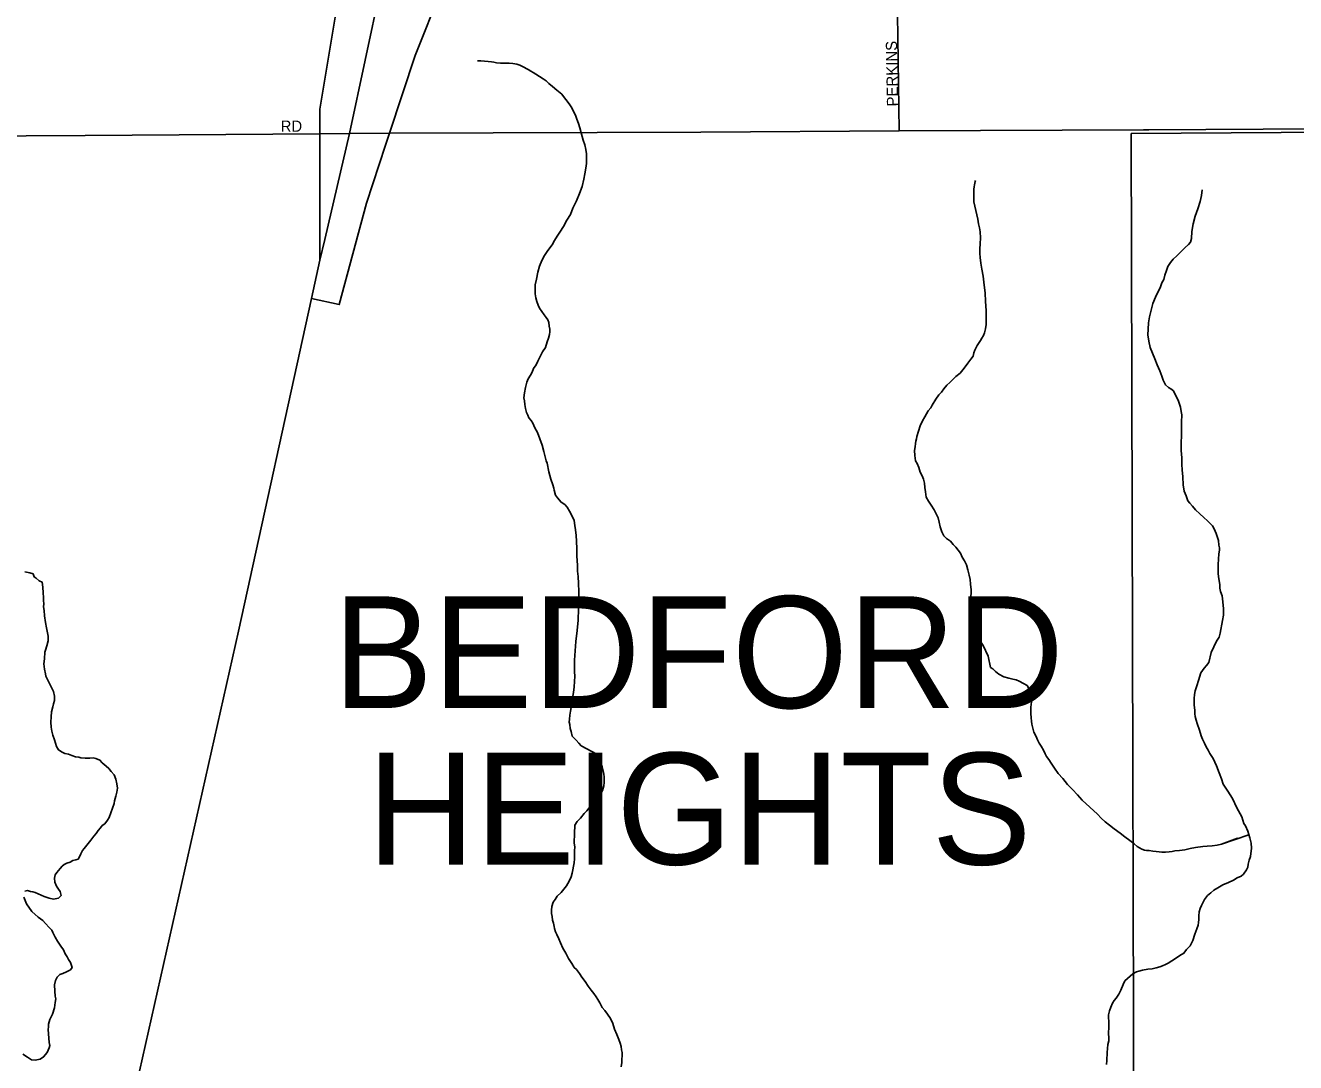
# Model space of a CAD drawing. Extents: x 2010165 to 2382125, y 1060529 to 1407316.
# Drawn here: x 2239491 to 2245174, y 1236761 to 1241401 of the extents above; entities that cross this region are included whole.
import ezdxf

# ---------------------------------------------------------------- set-up
doc = ezdxf.new("R2010")
doc.units = 0
for name, color, linetype in [('GM_X_City_Street', 7, 'Continuous'), ('GM_X_City_Street_Text', 7, 'Continuous'), ('GM_X_Corporation', 7, 'Continuous'), ('GM_X_Corporation_Text', 7, 'Continuous'), ('GM_X_Interchange_Ramps', 7, 'Continuous'), ('GM_X_Interstate_Route', 7, 'Continuous'), ('GM_X_Minor_River', 7, 'Continuous')]:
    doc.layers.add(name, color=color, linetype=linetype)

msp = doc.modelspace()

# ---------------------------------------------------------------- linework, layer by layer
at = {"layer": 'GM_X_City_Street'}
for points in [[(2243400.2, 1240929.4), (2243369.3, 1243123.2), (2243384.1, 1243163.6), (2243414.6, 1243195.7), (2243514.1, 1243246.8), (2243572.1, 1243279.3), (2243600.3, 1243316), (2243618.5, 1243371.4)], [(2239758.1, 1240908.9), (2240807.7, 1240916.3), (2240940.9, 1240917.2), (2241120, 1240918.3), (2242511.9, 1240922.9), (2243400.2, 1240929.4), (2244492.8, 1240933.7), (2244516.8, 1240933.9)], [(2244516.8, 1240933.9), (2246050.2, 1240942.4)], [(2238336.5, 1240635.5), (2238581.3, 1240770.7), (2238727.1, 1240844.2), (2238897, 1240889.7), (2239076.8, 1240904.1), (2239493.7, 1240907.1)], [(2239493.7, 1240907.1), (2239758.1, 1240908.9)]]:
    msp.add_lwpolyline(points, dxfattribs=at)
at = {"layer": 'GM_X_Corporation'}
for points in [[(2246004.3, 1240927.7), (2244438.3, 1240916.6), (2244454.7, 1234686.7)], [(2244454.7, 1234686.7), (2244438.3, 1240916.6), (2246004.3, 1240927.7), (2246108.8, 1234878)]]:
    msp.add_lwpolyline(points, dxfattribs=at)
at = {"layer": 'GM_X_Interchange_Ramps'}
msp.add_lwpolyline([(2240771, 1240178.6), (2240894.8, 1240151.5), (2241016.1, 1240606), (2241102.2, 1240864.3), (2241120, 1240918.3), (2241234.7, 1241266.6), (2241352, 1241562.2), (2241424.6, 1241802.1), (2241464.4, 1241966.8), (2241492.7, 1242118.7), (2241513.6, 1242320.7), (2241523.9, 1242475.5), (2241535, 1242576), (2241556.8, 1242682), (2241593.2, 1242796.7), (2241638.1, 1242896.8), (2241718, 1243037.2), (2241790.8, 1243174.9), (2241819.8, 1243253.1), (2241828.3, 1243330.1), (2241831.7, 1243421.8), (2241830.5, 1243573.8), (2241830.3, 1243600.3)], dxfattribs=at)
at = {"layer": 'GM_X_Interstate_Route'}
for points in [[(2240830.3, 1240442.7), (2240940.9, 1240917.2), (2241081, 1241574.6), (2241185.6, 1242186.3), (2241237.9, 1242762.6), (2241232, 1243061.8), (2241229.7, 1243184.5), (2241204.7, 1243511.1)], [(2240929.6, 1243271.2), (2240958.7, 1243186.5), (2241008.1, 1242965.4), (2241034, 1242737.1), (2241029.2, 1242487.6), (2240993.4, 1242174.6), (2240913.7, 1241663), (2240807.5, 1241025.4), (2240807.7, 1240916.3), (2240808.7, 1240350.4)], [(2239663, 1234898.7), (2239664.2, 1234913), (2239732.1, 1235529), (2240444.8, 1238690.9), (2240771, 1240178.6), (2240808.7, 1240350.4), (2240830.3, 1240442.7)]]:
    msp.add_lwpolyline(points, dxfattribs=at)
at = {"layer": 'GM_X_Minor_River'}
for points in [[(2241512.9, 1241242.6), (2241528.2, 1241242.8), (2241560.4, 1241239.2), (2241576.5, 1241237.5), (2241586.6, 1241235.6), (2241598.7, 1241233.8), (2241616.8, 1241232), (2241636.9, 1241232.3), (2241654.9, 1241232.6), (2241671, 1241230.8), (2241689.2, 1241227.1), (2241703.3, 1241223.2), (2241715.4, 1241217.4), (2241739.7, 1241203.7), (2241751.9, 1241195.8), (2241762, 1241190), (2241774.2, 1241182.1), (2241806.7, 1241162.5), (2241820.9, 1241152.6), (2241833.1, 1241140.8), (2241849.4, 1241126.9), (2241867.8, 1241111.1), (2241890.1, 1241093.4), (2241902.4, 1241077.5), (2241914.7, 1241061.6), (2241927.1, 1241045.7), (2241935.3, 1241031.8), (2241943.6, 1241015.8), (2241951.9, 1240999.9), (2241958.2, 1240981.9), (2241964.6, 1240961.9), (2241970.9, 1240941.9), (2241977.3, 1240919.9), (2241985.8, 1240887.8), (2241994.2, 1240865.9), (2241998.6, 1240845.8), (2242000.9, 1240825.8), (2242001.2, 1240805.7), (2242001.6, 1240783.6), (2241997.9, 1240761.5), (2241994.3, 1240737.3), (2241988.7, 1240713.1), (2241981.2, 1240680.8), (2241969.6, 1240648.5), (2241956.1, 1240616.2), (2241940.6, 1240583.8), (2241929, 1240555.5), (2241913.3, 1240529.2), (2241897.7, 1240500.8), (2241882.1, 1240476.5), (2241870.3, 1240458.2), (2241858.6, 1240438), (2241846.8, 1240419.7), (2241837, 1240405.5), (2241825.2, 1240389.3), (2241813.5, 1240371), (2241801.8, 1240348.7), (2241790.1, 1240324.4), (2241782.6, 1240296.2), (2241777, 1240266), (2241771.4, 1240239.8), (2241771.8, 1240219.7), (2241772.1, 1240199.6), (2241774.4, 1240181.6), (2241778.7, 1240165.6), (2241784.9, 1240149.6), (2241791.2, 1240135.6), (2241811.8, 1240105.8), (2241820, 1240093.8), (2241828.2, 1240083.9), (2241832.4, 1240071.9), (2241834.7, 1240055.9), (2241836.9, 1240041.8), (2241837.1, 1240029.8), (2241835.3, 1240017.7), (2241831.5, 1240001.6), (2241825.8, 1239985.4), (2241818.1, 1239959.2), (2241804.4, 1239940.9), (2241794.6, 1239922.7), (2241788.8, 1239910.6), (2241783, 1239898.4), (2241775.2, 1239882.2), (2241763.4, 1239866), (2241757.7, 1239849.8), (2241749.9, 1239835.6), (2241740.1, 1239819.4), (2241734.3, 1239805.3), (2241728.7, 1239781.1), (2241723, 1239756.9), (2241721.4, 1239734.8), (2241723.6, 1239720.8), (2241725.9, 1239704.7), (2241728.2, 1239686.7), (2241732.5, 1239668.6), (2241738.7, 1239656.7)], [(2243599.1, 1239117.7), (2243590.9, 1239135.7), (2243582.7, 1239157.7), (2243578.5, 1239177.8), (2243574.3, 1239197.9), (2243566.1, 1239215.9), (2243555.9, 1239233.9), (2243543.7, 1239253.9), (2243531.5, 1239271.9), (2243521.3, 1239289.9), (2243517.1, 1239314), (2243514.9, 1239334.1), (2243512.7, 1239352.2), (2243508.5, 1239370.2), (2243502.4, 1239386.3), (2243494.2, 1239402.3), (2243488, 1239422.4), (2243479.8, 1239440.4), (2243473.7, 1239452.4), (2243471.6, 1239464.4), (2243469.4, 1239476.5), (2243469.2, 1239498.6), (2243471.1, 1239514.7), (2243473, 1239530.8), (2243474.9, 1239540.8), (2243476.8, 1239550.9), (2243478.7, 1239561), (2243494.4, 1239609.3), (2243504.2, 1239631.4), (2243514.1, 1239649.6), (2243529.9, 1239675.8), (2243541.8, 1239690), (2243547.8, 1239702.1), (2243563.6, 1239728.3), (2243577.4, 1239748.5), (2243589.4, 1239760.6), (2243599.3, 1239774.8), (2243613.2, 1239790.9), (2243627.2, 1239803.1), (2243639.1, 1239815.2), (2243653, 1239829.4), (2243673, 1239845.6), (2243690.8, 1239867.8), (2243706.7, 1239890), (2243720.6, 1239908.2), (2243730.5, 1239920.3), (2243734.4, 1239936.4), (2243738.3, 1239948.5), (2243748.2, 1239968.6), (2243764, 1239990.9), (2243770, 1240000.9), (2243777.9, 1240013.1), (2243781.8, 1240025.1), (2243785.6, 1240043.2), (2243789.5, 1240063.4), (2243789.2, 1240091.5), (2243788.9, 1240125.7), (2243786.6, 1240165.8), (2243784.2, 1240204), (2243779.9, 1240238.1), (2243775.5, 1240278.3), (2243769.2, 1240310.4), (2243765, 1240336.5), (2243762.7, 1240362.6), (2243760.5, 1240380.7), (2243760.4, 1240400.8), (2243762.2, 1240422.9), (2243763.9, 1240451), (2243761.7, 1240477.1), (2243759.5, 1240495.2), (2243755.3, 1240513.3), (2243751.2, 1240533.3), (2243734.4, 1240611.6), (2243734.2, 1240627.7), (2243734.1, 1240639.7), (2243734, 1240651.8), (2243733.9, 1240667.8), (2243735.8, 1240677.9), (2243737.7, 1240688), (2243739.6, 1240702.1), (2243741.4, 1240706.9)], [(2244746.3, 1240612.3), (2244752.1, 1240640.4), (2244755.4, 1240665.5)], [(2244722.4, 1238335.4), (2244720.2, 1238361.5), (2244720, 1238389.6), (2244721.8, 1238407.7), (2244723.7, 1238423.8), (2244731.5, 1238445.9), (2244739.3, 1238470.1), (2244749.1, 1238504.3), (2244764.9, 1238524.5), (2244774.9, 1238536.7), (2244784.8, 1238550.8), (2244796.4, 1238595.1), (2244820.1, 1238645.5), (2244832, 1238663.6), (2244835.8, 1238681.7), (2244847.3, 1238738.1), (2244851.2, 1238762.2), (2244850.9, 1238790.4), (2244848.6, 1238822.5), (2244844.4, 1238848.6), (2244838.2, 1238868.6), (2244834, 1238882.7), (2244833.9, 1238898.8), (2244829.6, 1238924.8), (2244827.4, 1238946.9), (2244827.2, 1238967), (2244827, 1238989.1), (2244828.8, 1239013.3), (2244830.6, 1239037.4), (2244832.5, 1239053.5), (2244832.4, 1239063.5), (2244830.3, 1239075.6), (2244828.1, 1239095.6), (2244817.8, 1239127.7), (2244809.6, 1239147.8), (2244801.4, 1239161.8), (2244791.3, 1239171.8), (2244779.1, 1239183.7), (2244762.9, 1239199.7), (2244744.7, 1239215.7), (2244726.5, 1239233.6), (2244712.3, 1239249.6), (2244700.1, 1239263.6), (2244692, 1239273.6), (2244683.8, 1239295.6), (2244675.5, 1239317.7), (2244671.3, 1239345.8), (2244668.9, 1239381.9), (2244666.7, 1239412.1), (2244664.4, 1239436.2), (2244664.2, 1239466.3), (2244661.9, 1239498.5), (2244661.6, 1239532.6), (2244663.3, 1239566.8), (2244663.1, 1239590.9), (2244662.9, 1239613), (2244662.7, 1239637.1), (2244664.6, 1239647.2), (2244664.5, 1239659.2), (2244662.3, 1239673.3), (2244658.1, 1239693.3), (2244649.9, 1239719.4), (2244627.4, 1239765.5), (2244615.2, 1239775.5), (2244605.2, 1239781.4), (2244591, 1239793.4), (2244580.8, 1239813.4), (2244574.6, 1239831.4), (2244566.3, 1239855.5), (2244554.1, 1239881.6), (2244543.8, 1239909.6), (2244533.5, 1239933.7), (2244523.2, 1239959.7), (2244517, 1239987.8), (2244512.7, 1240015.9), (2244514.5, 1240042.1), (2244516.2, 1240070.2), (2244520, 1240096.3), (2244527.8, 1240126.5), (2244535.5, 1240156.7), (2244547.3, 1240184.9), (2244557.2, 1240207.1), (2244567, 1240227.3), (2244574.9, 1240249.4), (2244584.8, 1240263.6), (2244588.6, 1240283.7), (2244596.5, 1240303.8), (2244602.3, 1240321.9), (2244614.2, 1240340.1), (2244626.1, 1240354.3), (2244642.1, 1240370.4), (2244662, 1240388.7), (2244679.9, 1240406.9), (2244693.8, 1240421), (2244703.8, 1240431.1), (2244707.6, 1240447.2), (2244709.3, 1240479.4), (2244715.1, 1240513.6), (2244724.8, 1240547.8), (2244736.6, 1240580.1), (2244746.3, 1240612.3)], [(2241738.7, 1239656.7), (2241742.9, 1239644.7), (2241753.1, 1239632.8), (2241761.4, 1239620.8), (2241769.7, 1239600.9), (2241782.1, 1239579), (2241792.6, 1239551), (2241803.1, 1239523), (2241809.6, 1239495), (2241816, 1239471), (2241820.3, 1239452.9), (2241824.5, 1239443), (2241833.2, 1239402.9), (2241841.7, 1239370.9), (2241850.2, 1239344.9), (2241854.4, 1239330.9), (2241856.6, 1239320.9), (2241863, 1239298.9), (2241871.2, 1239286.9), (2241887.6, 1239267.1), (2241903.8, 1239257.3), (2241914.1, 1239245.4), (2241924.4, 1239227.4), (2241936.8, 1239205.5), (2241945.2, 1239185.6), (2241949.5, 1239163.5), (2241951.9, 1239143.5), (2241954.3, 1239119.4), (2241956.7, 1239093.3), (2241957.2, 1239059.2), (2241957.8, 1239027), (2241960.5, 1238984.9), (2241960.9, 1238958.8), (2241963.3, 1238934.7), (2241965.8, 1238904.6), (2241966.4, 1238868.4), (2241966.9, 1238832.3), (2241965.6, 1238790.1), (2241964.4, 1238739.8), (2241959.2, 1238693.5), (2241953.9, 1238645.2), (2241950.6, 1238603), (2241947.3, 1238560.8), (2241947.7, 1238534.7), (2241948.1, 1238510.6), (2241948.4, 1238488.5), (2241946.8, 1238466.3), (2241945.2, 1238440.2), (2241943.5, 1238418.1), (2241939.8, 1238397.9), (2241938.1, 1238379.8), (2241934.4, 1238363.7), (2241932.6, 1238349.6), (2241928.8, 1238333.5), (2241927.1, 1238315.4), (2241925.4, 1238297.2), (2241923.6, 1238283.2), (2241925.8, 1238273.1), (2241928.1, 1238255.1), (2241932.3, 1238241.1), (2241936.7, 1238221.1), (2241955.1, 1238203.3), (2241967.3, 1238189.4), (2241977.6, 1238177.5), (2242001.9, 1238163.8), (2242022.1, 1238154), (2242036.3, 1238146.2), (2242050.7, 1238126.3), (2242058.9, 1238112.4), (2242065.1, 1238102.4), (2242071.4, 1238084.4), (2242075.7, 1238066.4), (2242078, 1238050.4), (2242080.2, 1238038.3), (2242080.4, 1238026.3), (2242080.6, 1238014.2), (2242078.9, 1237998.1), (2242073.2, 1237978), (2242061.4, 1237957.7), (2242047.7, 1237937.4), (2242033.9, 1237923.1), (2242022, 1237912.9), (2242002.4, 1237886.5), (2241990.5, 1237874.3), (2241974.8, 1237854), (2241958.9, 1237839.7), (2241949.2, 1237823.5), (2241947.8, 1237785.3), (2241946.4, 1237743.1), (2241948.7, 1237725), (2241947, 1237708.9), (2241947.3, 1237688.8), (2241947.6, 1237672.8), (2241945.9, 1237654.6), (2241936.6, 1237608.3), (2241932.8, 1237592.2), (2241923.1, 1237571.9), (2241911.4, 1237551.7), (2241887.8, 1237521.2), (2241870, 1237504.9), (2241860.2, 1237490.7)], [(2244964.7, 1237780.1), (2244842.2, 1237737.3), (2244914.3, 1237763.9), (2244842.2, 1237737.3), (2244822.2, 1237733.2), (2244800.1, 1237731), (2244778, 1237728.9), (2244758, 1237726.7), (2244725.9, 1237722.5), (2244701.8, 1237718.3), (2244677.8, 1237712.1), (2244653.7, 1237710), (2244633.7, 1237707.8), (2244621.6, 1237705.7), (2244607.6, 1237703.6), (2244591.6, 1237701.5), (2244575.5, 1237701.4), (2244563.4, 1237703.3), (2244549.4, 1237705.3), (2244535.3, 1237707.2), (2244519.2, 1237709.1), (2244507.2, 1237709), (2244497.1, 1237710.9), (2244485, 1237714.9), (2244464.9, 1237726.8), (2244450.7, 1237738.8), (2244432.5, 1237754.7), (2244410.2, 1237770.6), (2244388, 1237786.6), (2244361.7, 1237806.5), (2244341.5, 1237822.4), (2244321.3, 1237838.4), (2244303.1, 1237854.3), (2244286.9, 1237872.3), (2244218.1, 1237934.1), (2244197.8, 1237958.1), (2244175.5, 1237982.1), (2244153.2, 1238004.1), (2244132.9, 1238032.1), (2244110.6, 1238054), (2244094.3, 1238078), (2244080, 1238100), (2244069.9, 1238116), (2244059.7, 1238130), (2244053.6, 1238142.1), (2244045.4, 1238158.1), (2244035.2, 1238176.1), (2244027, 1238190.1), (2244018.9, 1238204.1), (2244012.7, 1238220.1), (2244002.5, 1238238.2), (2243998.3, 1238256.2), (2243994.2, 1238274.3), (2243992, 1238288.3), (2243989.9, 1238302.4), (2243989.7, 1238322.5), (2243989.5, 1238350.6), (2243991.3, 1238374.7), (2243993.1, 1238390.8), (2243993, 1238408.9), (2243986.8, 1238422.9), (2243978.7, 1238436.9), (2243972.5, 1238446.9), (2243956.4, 1238456.9), (2243936.2, 1238466.8), (2243924.1, 1238472.8), (2243908, 1238476.7), (2243889.9, 1238480.6), (2243867.8, 1238486.4), (2243845.6, 1238498.4), (2243831.4, 1238510.3), (2243819.3, 1238522.3), (2243809.2, 1238528.3), (2243798.7, 1238578.4), (2243776.2, 1238626.5), (2243755.9, 1238654.5), (2243743.7, 1238668.5), (2243729.2, 1238714.6), (2243727.1, 1238728.7), (2243722.9, 1238752.8), (2243720.6, 1238778.9), (2243720.5, 1238794.9), (2243720.3, 1238811), (2243720.2, 1238829.1), (2243720, 1238847.2), (2243721.9, 1238861.2), (2243721.8, 1238875.3), (2243719.5, 1238901.4), (2243717.3, 1238921.5), (2243713.1, 1238941.6), (2243706.9, 1238965.6), (2243700.7, 1238987.7), (2243692.5, 1239005.7), (2243682.3, 1239021.8), (2243674.1, 1239039.8), (2243664, 1239053.8), (2243653.8, 1239065.8), (2243641.7, 1239077.8), (2243629.5, 1239093.7), (2243611.3, 1239105.7), (2243599.1, 1239117.7)], [(2239488.8, 1238956.7), (2239511, 1238951), (2239525.1, 1238947.2), (2239529.4, 1238933.2), (2239539.5, 1238927.3), (2239551.8, 1238915.4), (2239565.9, 1238909.6), (2239568.3, 1238887.5), (2239570.7, 1238861.5), (2239571, 1238841.4), (2239571.3, 1238827.3), (2239573.5, 1238813.3), (2239571.7, 1238799.2), (2239574, 1238783.1), (2239576.4, 1238759.1), (2239580.9, 1238729), (2239585.3, 1238705), (2239589.7, 1238682.9), (2239591.9, 1238668.9), (2239592.3, 1238646.8), (2239586.6, 1238624.6), (2239580.9, 1238606.4), (2239577, 1238596.3), (2239575.5, 1238566.2), (2239573.9, 1238544.1), (2239576.3, 1238520), (2239580.6, 1238500), (2239582.8, 1238489.9), (2239591.1, 1238472), (2239616, 1238420.1), (2239620.4, 1238400.1), (2239620.7, 1238380), (2239616.9, 1238365.9), (2239613.1, 1238351.8), (2239607.5, 1238329.6), (2239605.8, 1238307.5), (2239604.2, 1238283.3), (2239606.6, 1238261.3), (2239608.9, 1238243.2), (2239613.2, 1238225.2), (2239621.5, 1238205.2), (2239630, 1238175.2), (2239638.3, 1238159.3), (2239654.6, 1238149.4), (2239666.7, 1238143.6), (2239682.8, 1238139.8), (2239699, 1238134), (2239715.1, 1238128.2), (2239729.2, 1238126.4), (2239739.3, 1238124.6), (2239757.4, 1238122.8), (2239779.5, 1238123.2), (2239793.5, 1238123.4), (2239805.6, 1238121.5), (2239823.8, 1238113.8), (2239834.1, 1238101.9), (2239852.4, 1238086.1), (2239864.6, 1238076.2), (2239874.9, 1238062.3), (2239887.1, 1238048.4), (2239895.5, 1238028.4), (2239899.8, 1238008.4), (2239902.2, 1237988.3), (2239900.4, 1237970.2), (2239894.7, 1237952.1), (2239889, 1237931.9), (2239887.2, 1237919.8), (2239866.1, 1237857.2), (2239858.3, 1237845.1), (2239846.5, 1237828.8), (2239834.6, 1237820.6), (2239826.7, 1237810.4), (2239816.9, 1237798.2), (2239807, 1237786), (2239797.2, 1237773.8), (2239783.4, 1237755.6), (2239765.7, 1237733.2), (2239753.9, 1237719), (2239746, 1237708.8), (2239738.2, 1237694.6), (2239732.4, 1237680.5), (2239726.6, 1237670.3), (2239716.6, 1237668.2), (2239702.6, 1237664), (2239690.6, 1237657.8), (2239676.7, 1237653.5), (2239664.7, 1237647.3), (2239654.8, 1237639.1), (2239646.9, 1237629), (2239631.2, 1237610.7), (2239623.3, 1237600.5)], [(2244327, 1236751.3), (2244328.8, 1236769.4), (2244330.5, 1236805.6), (2244334.2, 1236841.8), (2244338.1, 1236857.9), (2244338, 1236871.9), (2244335.8, 1236890), (2244337.5, 1236920.2), (2244337.3, 1236946.3), (2244337.2, 1236960.3), (2244337, 1236974.4), (2244340.9, 1236992.5), (2244346.8, 1237008.6), (2244354.7, 1237026.8), (2244362.6, 1237038.9), (2244370.5, 1237049), (2244382.4, 1237067.1), (2244392.3, 1237085.3), (2244402.1, 1237109.5), (2244410, 1237125.6), (2244445.8, 1237158), (2244461.8, 1237166.1), (2244471.8, 1237170.2), (2244487.9, 1237174.3), (2244511.9, 1237178.5), (2244532, 1237180.7), (2244550, 1237184.8), (2244566, 1237188.9), (2244578, 1237193), (2244592, 1237199.1), (2244604, 1237205.3), (2244620, 1237215.4), (2244636, 1237225.6), (2244655.9, 1237239.8), (2244673.9, 1237249.9), (2244685.8, 1237266.1), (2244701.7, 1237282.3), (2244713.6, 1237306.5), (2244723.3, 1237334.6), (2244731.2, 1237358.8), (2244737, 1237374.9), (2244738.9, 1237387), (2244740.8, 1237401.1), (2244740.7, 1237417.2), (2244742.5, 1237435.2), (2244746.4, 1237449.3), (2244752.3, 1237463.5), (2244758.2, 1237475.6), (2244766.1, 1237489.7), (2244780, 1237507.8), (2244794, 1237520), (2244807.9, 1237532.1), (2244825.9, 1237542.3), (2244847.9, 1237556.5), (2244873.9, 1237566.7), (2244895.9, 1237576.9), (2244911.8, 1237587.1), (2244929.8, 1237595.2), (2244939.8, 1237603.3), (2244953.7, 1237623.5), (2244959.6, 1237635.6), (2244961.5, 1237647.7), (2244965.3, 1237665.8), (2244971.2, 1237681.9), (2244976.9, 1237720.1), (2244974.7, 1237742.2), (2244968.5, 1237766.3), (2244960.2, 1237796.4), (2244949.9, 1237820.4), (2244941.8, 1237830.4), (2244933.5, 1237860.5), (2244911, 1237900.6), (2244890.6, 1237942.6), (2244870.2, 1237974.6), (2244858, 1237992.6), (2244849.9, 1238006.7), (2244841.6, 1238030.7), (2244831.3, 1238056.8), (2244819, 1238088.8), (2244804.7, 1238120.9), (2244790.4, 1238142.9), (2244782.2, 1238158.9), (2244774.1, 1238172.9), (2244765.9, 1238189), (2244757.7, 1238207), (2244751.6, 1238223), (2244743.3, 1238247.1), (2244733, 1238277.2), (2244728.9, 1238293.2), (2244724.7, 1238309.3), (2244722.6, 1238321.3), (2244722.4, 1238335.4)], [(2239623.3, 1237600.5), (2239621.5, 1237586.4), (2239621.8, 1237568.3), (2239630.1, 1237550.4), (2239638.4, 1237536.4), (2239646.6, 1237526.5), (2239650.9, 1237508.5), (2239639, 1237496.3), (2239617, 1237491.9), (2239596.9, 1237495.7), (2239574.7, 1237503.4), (2239560.5, 1237509.2), (2239534.2, 1237520.8), (2239524.1, 1237524.7), (2239514, 1237526.6), (2239499.9, 1237530.4), (2239487.9, 1237528.2)], [(2239484.3, 1237500), (2239494.9, 1237470.1), (2239519.5, 1237436.3), (2239548.1, 1237410.6), (2239568.4, 1237396.8), (2239580.6, 1237382.9), (2239597, 1237365.1), (2239609.2, 1237353.2), (2239613.4, 1237343.2), (2239623.8, 1237321.3), (2239634.1, 1237303.3), (2239648.5, 1237281.4), (2239660.8, 1237265.6), (2239669.2, 1237247.6), (2239677.4, 1237233.6), (2239683.7, 1237221.7), (2239691.9, 1237207.8), (2239700.3, 1237185.8), (2239692.4, 1237175.6), (2239674.5, 1237167.3), (2239658.6, 1237159), (2239644.6, 1237154.8), (2239632.7, 1237142.6), (2239624.9, 1237128.4), (2239621.2, 1237108.3), (2239621.7, 1237080.1), (2239624.1, 1237058.1), (2239626.3, 1237046.1), (2239624.5, 1237030), (2239620.9, 1237005.8), (2239611.3, 1236977.5), (2239599.6, 1236953.2), (2239594, 1236933.1), (2239594.1, 1236921), (2239592.3, 1236908.9), (2239597.3, 1236850.7), (2239599.5, 1236836.7), (2239597.7, 1236826.6), (2239588, 1236806.4), (2239572.2, 1236786.1), (2239556.3, 1236775.8), (2239534.3, 1236771.5), (2239518.2, 1236773.2), (2239500, 1236785), (2239479.6, 1236798.8)], [(2241860.2, 1237490.7), (2241852.3, 1237478.5), (2241846.6, 1237458.3), (2241844.9, 1237442.2), (2241845.1, 1237428.1), (2241847.3, 1237414.1), (2241849.6, 1237398.1), (2241853.9, 1237384.1), (2241856.1, 1237370.1), (2241858.3, 1237360), (2241862.5, 1237346), (2241868.7, 1237334.1), (2241877.1, 1237314.1), (2241885.4, 1237296.1), (2241895.8, 1237272.2), (2241908.2, 1237250.3), (2241920.7, 1237226.3), (2241935.1, 1237204.4), (2241945.4, 1237186.5), (2241955.6, 1237176.6), (2241970, 1237158.8), (2241980.3, 1237142.8), (2241994.7, 1237122.9), (2242009, 1237103.1), (2242021.4, 1237085.2), (2242033.7, 1237069.3), (2242043.9, 1237055.4), (2242052.2, 1237043.4), (2242060.5, 1237027.5), (2242070.8, 1237007.6), (2242083.1, 1236993.7), (2242095.4, 1236977.8), (2242107.8, 1236957.9), (2242118.2, 1236935.9), (2242126.6, 1236909.9), (2242137.1, 1236886), (2242145.4, 1236864), (2242151.7, 1236848), (2242156, 1236832), (2242158.2, 1236818), (2242160.4, 1236805.9), (2242159.1, 1236761.7), (2242155.5, 1236741.6)]]:
    msp.add_lwpolyline(points, dxfattribs=at)

# ---------------------------------------------------------------- texts
at = {"layer": 'GM_X_City_Street_Text'}
for s, rotation, p in [('PERKINS', 90.9873, (2243395.1, 1241038.6)), ('RD', 0, (2240632.5, 1240925))]:
    msp.add_text(s, height=50, rotation=rotation, dxfattribs=at).set_placement(p)
at = {"layer": 'GM_X_Corporation_Text'}
for s, p in [('BEDFORD', (2240867.9, 1238346.9)), ('HEIGHTS', (2241019.7, 1237646.4))]:
    msp.add_text(s, height=500, rotation=0, dxfattribs=at).set_placement(p)

doc.saveas('drawing.dxf')
